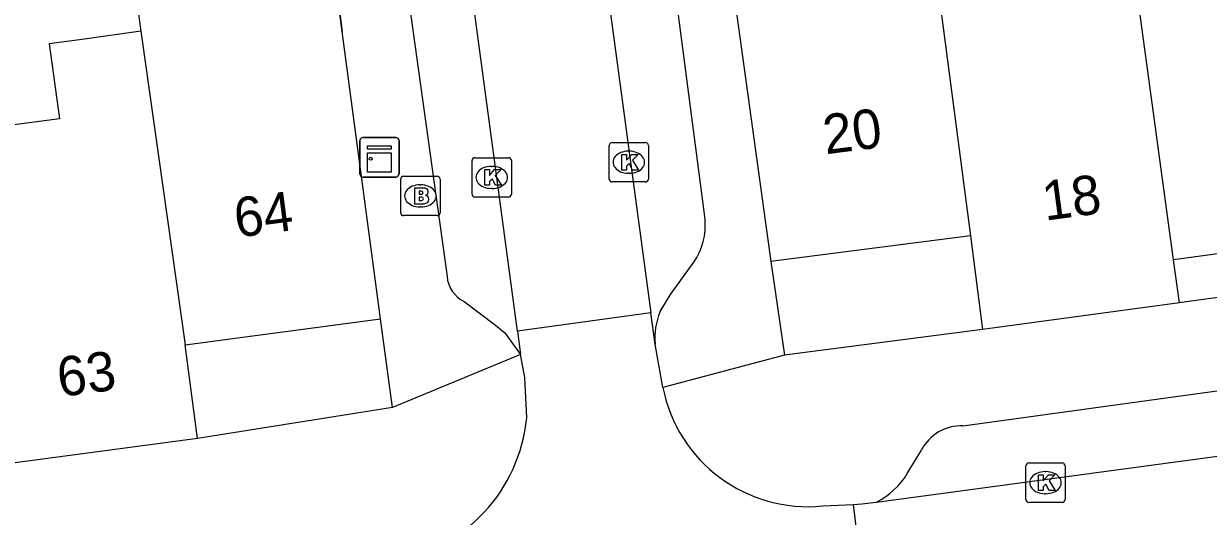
# Model space of a CAD drawing. Extents: x 163150 to 163546, y 380933 to 381635.
# Drawn here: x 163401.08 to 163431.18, y 381311.79 to 381324.3 of the extents above; entities that cross this region are included whole.
import ezdxf

# ---------------------------------------------------------------- set-up
doc = ezdxf.new("R2010")
doc.units = 0
for name, color, linetype in [('IMGEO_Brandkraan', 7, 'Continuous'), ('IMGEO_Kast', 7, 'Continuous'), ('IMGEO_Kolk', 7, 'Continuous'), ('IMGEO_Muur', 7, 'Continuous'), ('IMGEO_Pand', 7, 'Continuous'), ('IMGEO_Pand_nummerreeks', 7, 'Continuous'), ('IMGEO_Rijbaan_lokaal_open', 7, 'Continuous'), ('IMGEO_Voetpad_open', 7, 'Continuous')]:
    doc.layers.add(name, color=color, linetype=linetype)

msp = doc.modelspace()

# ---------------------------------------------------------------- linework, layer by layer
at = {"layer": 'IMGEO_Brandkraan'}
for p, q in [((163410.663, 381319.501), (163410.663, 381320.353)), ((163410.738, 381320.427), (163411.59, 381320.427)), ((163411.151, 381320.207), (163411.176, 381320.207)), ((163411.664, 381320.353), (163411.664, 381319.501)), ((163411.174, 381319.647), (163411.149, 381319.647)), ((163411.59, 381319.427), (163410.738, 381319.427))]:
    msp.add_line(p, q, dxfattribs=at)
for points in [[(163410.663, 381319.501), (163410.663, 381320.353)], [(163410.738, 381320.427), (163411.59, 381320.427)], [(163411.664, 381320.353), (163411.664, 381319.501)], [(163411.011, 381320.127), (163411.011, 381319.727), (163411.224, 381319.727)], [(163411.242, 381320.127), (163411.011, 381320.127)], [(163411.19, 381320.046), (163411.136, 381320.046), (163411.136, 381319.97)], [(163411.136, 381319.97), (163411.189, 381319.97)], [(163411.198, 381319.894), (163411.136, 381319.894), (163411.136, 381319.813)], [(163411.136, 381319.813), (163411.198, 381319.813)], [(163411.59, 381319.427), (163410.738, 381319.427)]]:
    msp.add_lwpolyline(points, dxfattribs=at)
for centre, radius, start, end in [((163410.74, 381320.351), 0.0765, 91.552, 178.448), ((163410.74, 381320.351), 0.0765, 91.552, 178.448), ((163411.588, 381320.351), 0.0765, 1.552, 88.448), ((163411.588, 381320.351), 0.0765, 1.552, 88.448), ((163411.191, 381320.008), 0.0379, 267.8285, 90.9355), ((163411.246, 381319.982), 0.145, 59.4692, 91.5367), ((163411.271, 381320.029), 0.0922, 285.5137, 58.1501), ((163411.276, 381319.837), 0.105, 301.3115, 78.989), ((163411.199, 381319.853), 0.0404, 269.8759, 90.5077), ((163411.23, 381319.978), 0.251, 268.6676, 293.5347), ((163410.74, 381319.503), 0.0765, 181.552, 268.448), ((163410.74, 381319.503), 0.0765, 181.552, 268.448), ((163411.588, 381319.503), 0.0765, 271.552, 358.448), ((163411.588, 381319.503), 0.0765, 271.552, 358.448)]:
    msp.add_arc(centre, radius, start, end, dxfattribs=at)
for centre, major_axis, ratio, start_param, end_param in [((163411.15, 381319.927), (-0.387, 0.002), 0.722429, 4.712389, 7.853982), ((163411.175, 381319.927), (-0.39, 0.002), 0.717154, 1.570796, 4.712389)]:
    msp.add_ellipse(centre, major_axis=major_axis, ratio=ratio, start_param=start_param, end_param=end_param, dxfattribs=at)
at = {"layer": 'IMGEO_Kast'}
for p, q in [((163409.622, 381320.481), (163409.622, 381321.322)), ((163409.622, 381321.322), (163409.622, 381320.481)), ((163409.697, 381321.406), (163410.538, 381321.406)), ((163410.538, 381321.406), (163409.697, 381321.406)), ((163410.622, 381321.331), (163410.622, 381320.49)), ((163410.622, 381320.49), (163410.622, 381321.331)), ((163410.547, 381320.406), (163409.706, 381320.406)), ((163409.706, 381320.406), (163410.547, 381320.406))]:
    msp.add_line(p, q, dxfattribs=at)
for points in [[(163409.817, 381321.196), (163410.417, 381321.196), (163410.417, 381321.111), (163409.817, 381321.111), (163409.817, 381321.196)], [(163409.817, 381321.021), (163410.417, 381321.021), (163410.417, 381320.532), (163409.817, 381320.532), (163409.817, 381321.021)]]:
    msp.add_lwpolyline(points, dxfattribs=at)
msp.add_circle((163409.901, 381320.87), 0.0377, dxfattribs=at)
for centre, start, end in [((163409.7, 381321.328), 92.4484, 184.2845), ((163409.7, 381321.328), 92.4484, 184.2845), ((163410.544, 381321.328), 2.4484, 94.2845), ((163410.544, 381321.328), 2.4484, 94.2845), ((163409.7, 381320.484), 182.4484, 274.2845), ((163409.7, 381320.484), 182.4484, 274.2845), ((163410.544, 381320.484), 272.4484, 4.2845), ((163410.544, 381320.484), 272.4484, 4.2845)]:
    msp.add_arc(centre, 0.0779, start, end, dxfattribs=at)
at = {"layer": 'IMGEO_Kolk'}
for p, q in [((163415.959, 381320.356), (163415.959, 381321.208)), ((163416.034, 381321.282), (163416.886, 381321.282)), ((163416.96, 381321.208), (163416.96, 381320.356)), ((163412.476, 381319.97), (163412.476, 381320.822)), ((163412.551, 381320.896), (163413.403, 381320.896)), ((163413.477, 381320.822), (163413.477, 381319.97)), ((163416.447, 381321.062), (163416.472, 381321.062)), ((163412.964, 381320.676), (163412.989, 381320.676)), ((163416.886, 381320.282), (163416.034, 381320.282)), ((163416.47, 381320.502), (163416.445, 381320.502)), ((163412.987, 381320.116), (163412.962, 381320.116)), ((163413.403, 381319.896), (163412.551, 381319.896)), ((163426.547, 381312.219), (163426.547, 381313.071)), ((163426.622, 381313.145), (163427.474, 381313.145)), ((163427.548, 381313.071), (163427.548, 381312.219)), ((163427.035, 381312.925), (163427.06, 381312.925)), ((163427.474, 381312.145), (163426.622, 381312.145)), ((163427.058, 381312.365), (163427.033, 381312.365))]:
    msp.add_line(p, q, dxfattribs=at)
for points in [[(163415.959, 381320.356), (163415.959, 381321.208)], [(163416.034, 381321.282), (163416.886, 381321.282)], [(163416.96, 381321.208), (163416.96, 381320.356)], [(163412.476, 381319.97), (163412.476, 381320.822)], [(163412.551, 381320.896), (163413.403, 381320.896)], [(163413.477, 381320.822), (163413.477, 381319.97)], [(163416.28, 381320.982), (163416.403, 381320.982), (163416.403, 381320.831), (163416.533, 381320.982), (163416.697, 381320.982), (163416.551, 381320.831), (163416.704, 381320.582), (163416.552, 381320.582), (163416.467, 381320.746), (163416.403, 381320.679), (163416.403, 381320.582), (163416.28, 381320.582), (163416.28, 381320.982)], [(163412.797, 381320.596), (163412.92, 381320.596), (163412.92, 381320.445), (163413.05, 381320.596), (163413.214, 381320.596), (163413.068, 381320.445), (163413.221, 381320.196), (163413.069, 381320.196), (163412.984, 381320.36), (163412.92, 381320.293), (163412.92, 381320.196), (163412.797, 381320.196), (163412.797, 381320.596)], [(163416.886, 381320.282), (163416.034, 381320.282)], [(163413.403, 381319.896), (163412.551, 381319.896)], [(163426.547, 381312.219), (163426.547, 381313.071)], [(163426.622, 381313.145), (163427.474, 381313.145)], [(163427.548, 381313.071), (163427.548, 381312.219)], [(163426.868, 381312.845), (163426.991, 381312.845), (163426.991, 381312.694), (163427.121, 381312.845), (163427.285, 381312.845), (163427.139, 381312.694), (163427.292, 381312.445), (163427.14, 381312.445), (163427.055, 381312.609), (163426.991, 381312.542), (163426.991, 381312.445), (163426.868, 381312.445), (163426.868, 381312.845)], [(163427.474, 381312.145), (163426.622, 381312.145)]]:
    msp.add_lwpolyline(points, dxfattribs=at)
for centre, start, end in [((163416.036, 381321.206), 91.552, 178.448), ((163416.036, 381321.206), 91.552, 178.448), ((163416.884, 381321.206), 1.552, 88.448), ((163416.884, 381321.206), 1.552, 88.448), ((163412.553, 381320.82), 91.552, 178.448), ((163412.553, 381320.82), 91.552, 178.448), ((163413.401, 381320.82), 1.552, 88.448), ((163413.401, 381320.82), 1.552, 88.448), ((163416.036, 381320.358), 181.552, 268.448), ((163416.036, 381320.358), 181.552, 268.448), ((163416.884, 381320.358), 271.552, 358.448), ((163416.884, 381320.358), 271.552, 358.448), ((163412.553, 381319.972), 181.552, 268.448), ((163412.553, 381319.972), 181.552, 268.448), ((163413.401, 381319.972), 271.552, 358.448), ((163413.401, 381319.972), 271.552, 358.448), ((163426.624, 381313.069), 91.552, 178.448), ((163426.624, 381313.069), 91.552, 178.448), ((163427.472, 381313.069), 1.552, 88.448), ((163427.472, 381313.069), 1.552, 88.448), ((163426.624, 381312.221), 181.552, 268.448), ((163426.624, 381312.221), 181.552, 268.448), ((163427.472, 381312.221), 271.552, 358.448), ((163427.472, 381312.221), 271.552, 358.448)]:
    msp.add_arc(centre, 0.0765, start, end, dxfattribs=at)
for centre, major_axis, ratio, start_param, end_param in [((163416.446, 381320.782), (-0.387, 0.002), 0.722429, 4.712389, 7.853982), ((163416.471, 381320.782), (-0.39, 0.002), 0.717154, 1.570796, 4.712389), ((163412.963, 381320.396), (-0.387, 0.002), 0.722429, 4.712389, 7.853982), ((163412.988, 381320.396), (-0.39, 0.002), 0.717154, 1.570796, 4.712389), ((163427.034, 381312.645), (-0.387, 0.002), 0.722429, 4.712389, 7.853982), ((163427.059, 381312.645), (-0.39, 0.002), 0.717154, 1.570796, 4.712389)]:
    msp.add_ellipse(centre, major_axis=major_axis, ratio=ratio, start_param=start_param, end_param=end_param, dxfattribs=at)
at = {"layer": 'IMGEO_Muur'}
msp.add_lwpolyline([(163408.095, 381332.477), (163409.177, 381324.105)], dxfattribs=at)
at = {"layer": 'IMGEO_Pand'}
for points in [[(163408.846, 381326.6), (163405.872, 381326.205), (163405.96, 381325.545), (163405.179, 381325.442), (163403.906, 381325.238), (163404.064, 381324.109)], [(163410.146, 381316.808), (163409.177, 381324.105), (163408.846, 381326.6)], [(163424.122, 381326.655), (163425.139, 381318.91)], [(163430.304, 381318.301), (163429.327, 381325.464), (163429.304, 381325.63)], [(163419.059, 381325.558), (163420.071, 381318.264)], [(163404.064, 381324.109), (163402.631, 381323.911), (163401.73, 381323.787), (163401.992, 381321.887), (163399.353, 381321.537)], [(163404.064, 381324.109), (163405.183, 381316.149)], [(163425.139, 381318.91), (163420.071, 381318.264)], [(163425.139, 381318.91), (163425.45, 381316.538)], [(163435.252, 381318.975), (163431.298, 381318.436), (163430.615, 381318.343), (163430.304, 381318.301)], [(163430.452, 381317.213), (163430.304, 381318.301)], [(163430.452, 381317.213), (163425.45, 381316.538)], [(163405.183, 381316.149), (163410.146, 381316.808)], [(163405.499, 381313.769), (163405.183, 381316.149)], [(163405.499, 381313.769), (163400.473, 381313.101)]]:
    msp.add_lwpolyline(points, dxfattribs=at)
at = {"layer": 'IMGEO_Rijbaan_lokaal_open'}
for points in [[(163409.808, 381370.393), (163417.023, 381316.959)], [(163413.628, 381316.496), (163406.464, 381369.736)], [(163422.756, 381312.154), (163478.14, 381319.616)], [(163417.023, 381316.959), (163413.628, 381316.496)], [(163417.13, 381316.166), (163417.023, 381316.959)], [(163413.628, 381316.496), (163413.709, 381315.897)], [(163417.323, 381315.065), (163417.13, 381316.166)], [(163413.865, 381314.293), (163413.816, 381315.317), (163413.709, 381315.897)], [(163421.386, 381312.053), (163422.173, 381312.093)], [(163422.173, 381312.093), (163422.382, 381312.104), (163422.756, 381312.154)], [(163422.932, 381305.852), (163422.173, 381312.093)]]:
    msp.add_lwpolyline(points, dxfattribs=at)
for centre, radius, start, end in [((163421.018, 381315.803), 3.768, 191.2923, 275.6068), ((163409.799, 381314.68), 4.084, 279.6657, 354.5608)]:
    msp.add_arc(centre, radius, start, end, dxfattribs=at)
at = {"layer": 'IMGEO_Voetpad_open'}
for points in [[(163418.396, 381319.338), (163416.393, 381334.697)], [(163409.671, 381333.494), (163411.84, 381317.88)], [(163471.53, 381322.796), (163430.746, 381317.253), (163430.452, 381317.213)], [(163424.95, 381314.09), (163471.819, 381320.534), (163475.188, 381320.95)], [(163417.256, 381316.99), (163417.521, 381317.421), (163418.113, 381318.243)], [(163420.071, 381318.264), (163420.413, 381315.884)], [(163412.274, 381317.247), (163413.073, 381316.642), (163413.31, 381316.453), (163413.709, 381315.897)], [(163410.459, 381314.556), (163410.146, 381316.808)], [(163425.45, 381316.538), (163420.413, 381315.884)], [(163413.709, 381315.897), (163410.459, 381314.556)], [(163420.413, 381315.884), (163417.323, 381315.065)], [(163410.459, 381314.556), (163405.499, 381313.769)], [(163423.535, 381312.877), (163423.893, 381313.472)]]:
    msp.add_lwpolyline(points, dxfattribs=at)
for centre, radius, start, end in [((163416.748, 381319.18), 1.656, 325.5387, 5.4796), ((163412.612, 381317.944), 0.774, 184.7225, 244.1485), ((163418.799, 381316.332), 1.677, 156.9172, 185.695), ((163424.915, 381312.937), 1.153, 88.2549, 152.3725), ((163421.878, 381313.881), 1.938, 296.9461, 328.7835)]:
    msp.add_arc(centre, radius, start, end, dxfattribs=at)

# ---------------------------------------------------------------- texts
at = {"layer": 'IMGEO_Pand_nummerreeks'}
for s, rotation, p in [('20', 7.2594, (163421.46, 381320.982)), ('18', 7.6891, (163427.035, 381319.295)), ('64', 7.563, (163406.498, 381318.866)), ('63', 7.5688, (163402.001, 381314.818))]:
    msp.add_text(s, height=1, rotation=rotation, dxfattribs=at).set_placement(p)

doc.saveas('drawing.dxf')
